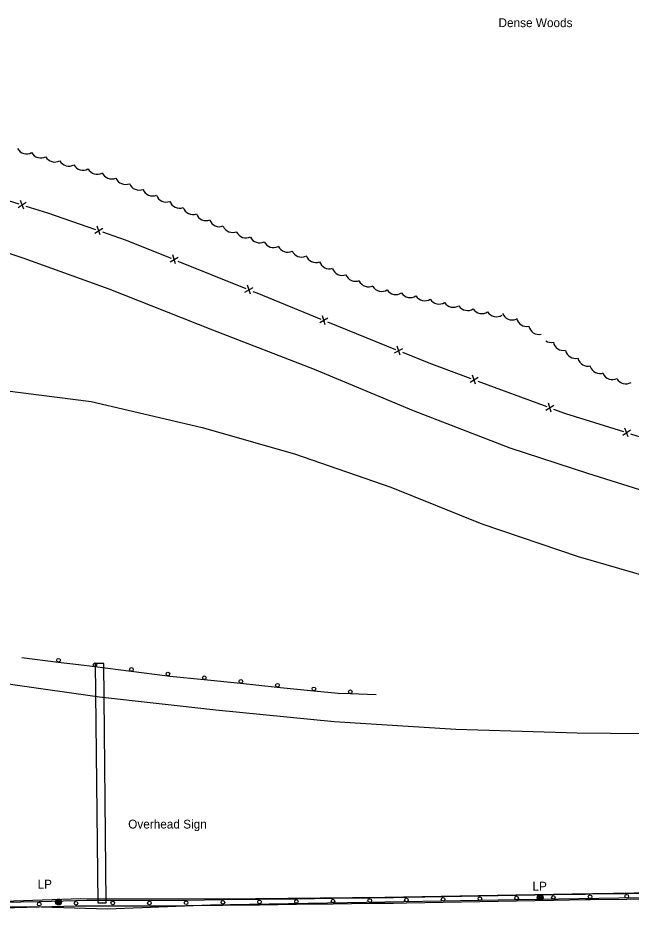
# Model space of a CAD drawing. Extents: x 2402803 to 2427059, y 6985292 to 6997652.
# Drawn here: x 2419506.2 to 2419840.2, y 6991432.6 to 6991918.5 of the extents above; entities that cross this region are included whole.
import ezdxf

# ---------------------------------------------------------------- set-up
doc = ezdxf.new("R2010")
doc.units = 0
for name, color, linetype in [('p_road - paved curb', 7, 'Continuous'), ('p_road conc barrier', 7, 'Continuous'), ('p_road guard rails', 7, 'Continuous'), ('p_structure fence', 7, 'Continuous'), ('p_structure general', 7, 'Continuous'), ('p_utility manhole', 7, 'Continuous'), ('p_veg woods', 7, 'Continuous')]:
    doc.layers.add(name, color=color, linetype=linetype)

msp = doc.modelspace()

# ---------------------------------------------------------------- linework, layer by layer
at = {"layer": 'p_road - paved curb'}
for points in [[(2419388.98, 6991823.76), (2419455.97, 6991805.21), (2419508.79, 6991787.85), (2419555.71, 6991770.9), (2419612.11, 6991748.68), (2419667.63, 6991727.15), (2419721.45, 6991704.79), (2419774.21, 6991684.48), (2419816.41, 6991670.55), (2419851.15, 6991659.73), (2419911.58, 6991643.49), (2419970.15, 6991629.89), (2420009.4, 6991622.08), (2420041.02, 6991617.25), (2420070.04, 6991612.21), (2420113.5, 6991606)], [(2419385.29, 6991722.56), (2419436.78, 6991720.81), (2419490.35, 6991716.73), (2419546.16, 6991709.62), (2419606.61, 6991695.52), (2419656.78, 6991681.04), (2419709.35, 6991663.01), (2419758.91, 6991643.01), (2419811.26, 6991625.3), (2419863.52, 6991610.24), (2419916.87, 6991596.4), (2419964.17, 6991585.58), (2420012.22, 6991576.36), (2420061.83, 6991568.22), (2420115.64, 6991562.73)], [(2419391.11, 6991574.5), (2419454.21, 6991563.58), (2419503.35, 6991555.43), (2419550.6, 6991548.87), (2419614.06, 6991541.72), (2419678.43, 6991535.43), (2419744.73, 6991531.27), (2419810.75, 6991529.23), (2419901.98, 6991528.23), (2419964.93, 6991528.4), (2420042.37, 6991528.26), (2420113.38, 6991527.6)], [(2419398.65, 6991436), (2419469.86, 6991436.57), (2419504, 6991437.64), (2419540.4, 6991439.06), (2419618.07, 6991438.88), (2419706.11, 6991439.68), (2419808.06, 6991441.47), (2419898.19, 6991442.94), (2419978.51, 6991443.81), (2420059.34, 6991446.46), (2420095.96, 6991451.13), (2420116.56, 6991451.34)], [(2419397.76, 6991432.64), (2419478.28, 6991434.07), (2419513.14, 6991434.72), (2419555.05, 6991433.42), (2419611.03, 6991435.55), (2419685.55, 6991436.72), (2419767.77, 6991438.2), (2419855.4, 6991439.63), (2419934.07, 6991439.79), (2420021.41, 6991441.95), (2420061.35, 6991442.86), (2420114.38, 6991442.07)]]:
    msp.add_lwpolyline(points, dxfattribs=at)
at = {"layer": 'p_road conc barrier'}
for p, q in [((2419817.79, 6991441.46), (2419837.79, 6991441.7)), ((2419837.79, 6991441.7), (2419857.78, 6991441.95)), ((2419497.79, 6991436.97), (2419517.79, 6991437.44)), ((2419517.79, 6991437.44), (2419537.78, 6991437.92)), ((2419557.85, 6991438.05), (2419577.85, 6991438.03)), ((2419597.81, 6991438.13), (2419617.81, 6991438.38)), ((2419617.81, 6991438.38), (2419637.81, 6991438.62)), ((2419637.81, 6991438.62), (2419657.81, 6991438.87)), ((2419657.81, 6991438.87), (2419677.81, 6991439.12)), ((2419677.81, 6991439.12), (2419697.81, 6991439.37)), ((2419717.79, 6991439.66), (2419737.78, 6991440.02)), ((2419717.84, 6991436.66), (2419737.84, 6991437.02)), ((2419737.78, 6991440.02), (2419757.78, 6991440.38)), ((2419737.84, 6991437.02), (2419757.83, 6991437.38)), ((2419757.78, 6991440.38), (2419777.78, 6991440.75)), ((2419757.83, 6991437.38), (2419777.83, 6991437.75)), ((2419777.78, 6991440.75), (2419797.77, 6991441.11)), ((2419777.83, 6991437.75), (2419797.83, 6991438.11)), ((2419817.82, 6991438.46), (2419837.82, 6991438.7)), ((2419837.82, 6991438.7), (2419857.82, 6991438.95)), ((2419497.86, 6991433.97), (2419517.86, 6991434.45)), ((2419517.86, 6991434.45), (2419537.85, 6991434.92)), ((2419557.85, 6991435.05), (2419577.85, 6991435.03)), ((2419597.85, 6991435.13), (2419617.85, 6991435.38)), ((2419617.85, 6991435.38), (2419637.85, 6991435.62)), ((2419637.85, 6991435.62), (2419657.85, 6991435.87)), ((2419657.85, 6991435.87), (2419677.85, 6991436.12)), ((2419677.85, 6991436.12), (2419697.84, 6991436.37))]:
    msp.add_line(p, q, dxfattribs=at)
for points in [[(2419537.78, 6991437.92), (2419543.77, 6991438.06), (2419557.85, 6991438.05)], [(2419577.85, 6991438.03), (2419589.2, 6991438.02), (2419597.81, 6991438.13)], [(2419697.81, 6991439.37), (2419710.77, 6991439.53), (2419717.79, 6991439.66)], [(2419797.77, 6991441.11), (2419815.31, 6991441.43), (2419817.79, 6991441.46)], [(2419797.83, 6991438.11), (2419815.35, 6991438.43), (2419817.82, 6991438.46)], [(2419537.85, 6991434.92), (2419543.81, 6991435.06), (2419557.85, 6991435.05)], [(2419577.85, 6991435.03), (2419589.22, 6991435.02), (2419597.85, 6991435.13)], [(2419697.84, 6991436.37), (2419710.81, 6991436.53), (2419717.84, 6991436.66)]]:
    msp.add_lwpolyline(points, dxfattribs=at)
for centre in [(2419517.82, 6991435.95), (2419537.82, 6991436.42), (2419557.85, 6991436.55), (2419577.85, 6991436.53), (2419597.83, 6991436.63), (2419617.83, 6991436.88), (2419637.83, 6991437.12), (2419657.83, 6991437.37), (2419677.83, 6991437.62), (2419697.83, 6991437.87), (2419717.81, 6991438.16), (2419737.81, 6991438.52), (2419757.81, 6991438.88), (2419777.8, 6991439.25), (2419797.8, 6991439.61), (2419817.81, 6991439.96), (2419837.8, 6991440.2)]:
    msp.add_circle(centre, 1, dxfattribs=at)
at = {"layer": 'p_road guard rails'}
for p, q in [((2419508.37, 6991570.2), (2419528.21, 6991567.73)), ((2419548.05, 6991565.25), (2419567.89, 6991562.75)), ((2419567.89, 6991562.75), (2419587.73, 6991560.25)), ((2419607.63, 6991558.2), (2419627.52, 6991556.18)), ((2419627.52, 6991556.18), (2419647.42, 6991554.15)), ((2419647.42, 6991554.15), (2419667.32, 6991552.13)), ((2419687.23, 6991550.54), (2419701.28, 6991550.05))]:
    msp.add_line(p, q, dxfattribs=at)
for points in [[(2419528.21, 6991567.73), (2419539.27, 6991566.36), (2419548.05, 6991565.25)], [(2419587.73, 6991560.25), (2419588.87, 6991560.11), (2419607.63, 6991558.2)], [(2419667.32, 6991552.13), (2419680.55, 6991550.78), (2419687.23, 6991550.54)]]:
    msp.add_lwpolyline(points, dxfattribs=at)
for centre in [(2419528.33, 6991568.73), (2419548.17, 6991566.25), (2419568.01, 6991563.75), (2419587.86, 6991561.25), (2419607.73, 6991559.2), (2419627.62, 6991557.17), (2419647.52, 6991555.15), (2419667.42, 6991553.12), (2419687.26, 6991551.54)]:
    msp.add_circle(centre, 1, dxfattribs=at)
at = {"layer": 'p_structure fence'}
for p, q in [((2419468.67, 6991829.24), (2419506.79, 6991817.21)), ((2419506.38, 6991815.27), (2419510.64, 6991818.12)), ((2419509.44, 6991814.31), (2419507.59, 6991819.09)), ((2419548.05, 6991801.35), (2419552.38, 6991804.09)), ((2419551.07, 6991800.31), (2419549.35, 6991805.13)), ((2419589.05, 6991785.71), (2419593.51, 6991788.22)), ((2419592.01, 6991784.51), (2419590.55, 6991789.42)), ((2419593.31, 6991786.11), (2419630.39, 6991771.11)), ((2419632.8, 6991768.01), (2419631.33, 6991772.92)), ((2419629.83, 6991769.21), (2419634.3, 6991771.72)), ((2419670.59, 6991752.64), (2419675.06, 6991755.14)), ((2419673.55, 6991751.44), (2419672.1, 6991756.35)), ((2419674.85, 6991753.04), (2419711.9, 6991737.97)), ((2419711.34, 6991736.07), (2419715.81, 6991738.57)), ((2419714.31, 6991734.86), (2419712.85, 6991739.77)), ((2419755.44, 6991719.1), (2419753.83, 6991723.96)), ((2419752.44, 6991720.21), (2419756.83, 6991722.85)), ((2419756.69, 6991720.74), (2419794.21, 6991706.88)), ((2419793.71, 6991704.96), (2419798.1, 6991707.61)), ((2419796.71, 6991703.85), (2419795.1, 6991708.71)), ((2419838.66, 6991690.36), (2419836.79, 6991695.14)), ((2419835.6, 6991691.32), (2419839.85, 6991694.18))]:
    msp.add_line(p, q, dxfattribs=at)
for points in [[(2419510.6, 6991816.01), (2419522.31, 6991812.31), (2419548.5, 6991803.28)], [(2419552.28, 6991801.98), (2419564.54, 6991797.75), (2419589.6, 6991787.61)], [(2419634.1, 6991769.61), (2419636.27, 6991768.73), (2419671.15, 6991754.54)], [(2419715.6, 6991736.46), (2419730.01, 6991730.6), (2419752.94, 6991722.13)], [(2419797.96, 6991705.49), (2419804.38, 6991703.12), (2419836, 6991693.26)], [(2419839.81, 6991692.07), (2419853.88, 6991687.68), (2419878.23, 6991681.06)]]:
    msp.add_lwpolyline(points, dxfattribs=at)
at = {"layer": 'p_structure general'}
msp.add_lwpolyline([(2419548.3, 6991566.98), (2419549.65, 6991436.57), (2419554.32, 6991436.62), (2419552.97, 6991567.03)], close=True, dxfattribs=at)
at = {"layer": 'p_utility manhole'}
for centre, radius in [((2419528.35, 6991437.09), 1.6), ((2419528.35, 6991437.09), 1.3), ((2419528.35, 6991437.09), 1), ((2419528.35, 6991437.09), 0.539), ((2419528.35, 6991437.09), 0.192), ((2419790.64, 6991439.42), 1.6), ((2419790.64, 6991439.42), 1.3), ((2419790.64, 6991439.42), 1), ((2419790.64, 6991439.42), 0.539), ((2419790.64, 6991439.42), 0.192)]:
    msp.add_circle(centre, radius, dxfattribs=at)
at = {"layer": 'p_veg woods'}
for centre, start, end in [((2419510.92, 6991850.09), 208.9525, 298.9525), ((2419518.61, 6991847.88), 208.9253, 298.9253), ((2419526.29, 6991845.67), 208.8854, 298.8854), ((2419533.97, 6991843.45), 208.8278, 298.8278), ((2419541.65, 6991841.22), 208.7837, 298.7837), ((2419549.4, 6991838.99), 207.8742, 297.8741), ((2419557.31, 6991836.46), 203.4618, 293.4618), ((2419564.82, 6991833.47), 202.2847, 292.2847), ((2419572.22, 6991830.37), 201.9836, 291.9836), ((2419579.64, 6991827.18), 200.7937, 290.7937), ((2419586.98, 6991823.88), 200.0439, 290.0439), ((2419594.24, 6991820.5), 200.0439, 290.0439), ((2419601.49, 6991817.13), 200.0439, 290.0439), ((2419608.7, 6991813.77), 200.6925, 290.6925), ((2419615.92, 6991810.48), 201.5908, 291.5908), ((2419623.16, 6991807.31), 202.986, 292.986), ((2419630.41, 6991804.34), 205.3305, 295.3305), ((2419637.87, 6991801.66), 206.3846, 296.3846), ((2419645.45, 6991799.11), 206.4728, 296.4728), ((2419653.12, 6991796.58), 205.3822, 295.3822), ((2419660.77, 6991793.9), 203.9265, 293.9265), ((2419668.51, 6991790.99), 200.0649, 290.0649), ((2419675.86, 6991787.52), 198.1626, 288.1626), ((2419682.81, 6991783.94), 200.8598, 290.8598), ((2419690.06, 6991780.73), 201.8013, 291.8013), ((2419697.15, 6991777.69), 205.9752, 295.9752), ((2419704.29, 6991775.22), 212.362, 302.362), ((2419712.05, 6991773.48), 213.0299, 303.0299), ((2419719.91, 6991771.84), 212.6178, 302.6178), ((2419727.75, 6991770.12), 212.2447, 302.2447), ((2419735.55, 6991768.35), 212.2447, 302.2447), ((2419743.36, 6991766.59), 212.2402, 302.2402), ((2419751.12, 6991764.81), 212.7982, 302.7982), ((2419758.93, 6991763.12), 212.8323, 302.8323), ((2419766.79, 6991761.42), 212.3413, 302.3413), ((2419775.36, 6991759.72), 202.2047, 292.2047), ((2419783.28, 6991756.18), 192.5914, 282.5914), ((2419789.97, 6991751.78), 192.2103, 282.2103), ((2419796.76, 6991747.46), 237.4786, 281.4065), ((2419803.35, 6991743.05), 191.9821, 281.9821), ((2419809.99, 6991738.75), 193.1426, 283.1426), ((2419816.7, 6991734.54), 194.2528, 284.2528), ((2419823.25, 6991730.54), 199.014, 289.014), ((2419829.98, 6991727.22), 206.3215, 296.3215), ((2419837.3, 6991724.9), 210.8821, 300.8821)]:
    msp.add_arc(centre, 5.65, start, end, dxfattribs=at)

# ---------------------------------------------------------------- texts
at = {"layer": 'p_structure general'}
msp.add_text('Overhead Sign', height=4.8, dxfattribs=at).set_placement((2419566.26, 6991477.1))
at = {"layer": 'p_utility manhole'}
for p in [(2419513.33, 6991444.43), (2419782.91, 6991443.28)]:
    msp.add_text('  LP', height=4.8, dxfattribs=at).set_placement(p)
at = {"layer": 'p_veg woods'}
msp.add_text('Dense Woods', height=4.8, dxfattribs=at).set_placement((2419767.94, 6991913.49))

doc.saveas('drawing.dxf')
